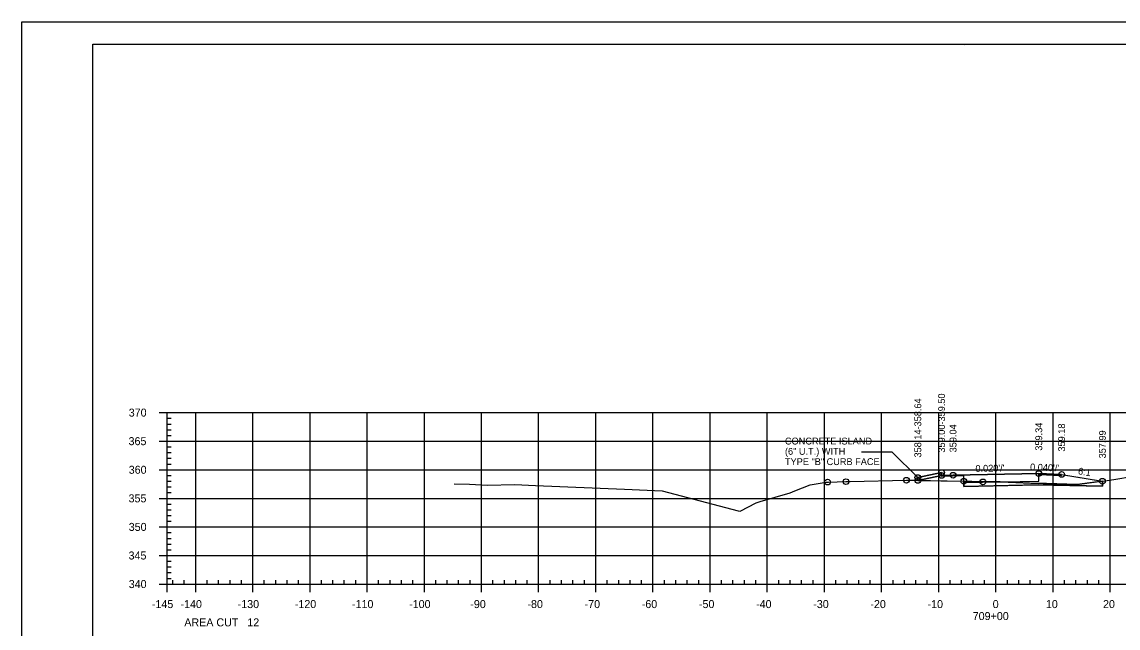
# Model space of a CAD drawing. Extents: x 1359801 to 1362404, y 372415 to 374228.
# Drawn here: x 1361033.3 to 1361225.1, y 373268.6 to 373374.6 of the extents above; entities that cross this region are included whole.
import ezdxf

# ---------------------------------------------------------------- set-up
doc = ezdxf.new("R2010")
doc.units = 0
for name, color, linetype in [('Default', 7, 'Continuous'), ('S_DRG_PT_SYM', 7, 'Continuous'), ('S_DRIVEWAY', 7, 'Continuous'), ('S_ELECTRIC_UTILITIES_ANNOT', 7, 'Continuous'), ('S_IRON_PIN', 7, 'Continuous'), ('S_MAILBOX', 7, 'Continuous'), ('S_PRIMARY_CTL', 7, 'Continuous'), ('S_SANITARY_SEWER', 7, 'Continuous'), ('S_SHOULDER', 7, 'Continuous'), ('S_TELEPHONE_UTILITIES_ANNOT', 7, 'Continuous'), ('S_UNDERGROUND_CABLE', 7, 'Continuous'), ('S_UTL_PT_SYM', 7, 'Continuous'), ('S_WATER_UTILITIES', 7, 'Continuous')]:
    doc.layers.add(name, color=color, linetype=linetype)

msp = doc.modelspace()

# ---------------------------------------------------------------- linework, layer by layer
at = {"layer": 'Default'}
msp.add_lwpolyline([(1361196.21, 373295.3), (1361194.21, 373295.26), (1361194.21, 373295.76), (1361190.05, 373294.9), (1361190.05, 373294.4)], dxfattribs=at)
at = {"layer": 'S_DRG_PT_SYM'}
msp.add_lwpolyline([(1361108.9, 373293.81), (1361111.61, 373293.71), (1361114.72, 373293.56), (1361119.52, 373293.7), (1361123.16, 373293.53), (1361138.73, 373292.85), (1361145.32, 373292.55), (1361158.62, 373289.09), (1361158.97, 373289.01), (1361161.74, 373290.45), (1361161.95, 373290.55), (1361162.46, 373290.69), (1361167.7, 373292.25), (1361168.55, 373292.58), (1361171.21, 373293.63), (1361174.01, 373294.07), (1361174.26, 373294.11), (1361174.42, 373294.11), (1361177.48, 373294.18), (1361178.2, 373294.2), (1361188.05, 373294.43), (1361189.34, 373294.41), (1361198.09, 373294.25), (1361200.93, 373294.15), (1361201.44, 373294.13), (1361203.84, 373294.13), (1361204.47, 373294.12), (1361205.85, 373294.08), (1361209.84, 373293.93), (1361216.23, 373293.75), (1361217.93, 373293.7), (1361221.32, 373294.12), (1361222.77, 373294.31), (1361224.32, 373294.55), (1361234.67, 373296.29)], dxfattribs=at)
at = {"layer": 'S_ELECTRIC_UTILITIES_ANNOT'}
for p, q in [((1361198.09, 373295.17), (1361194.21, 373295.1)), ((1361198.09, 373294.25), (1361198.09, 373295.17)), ((1361190.05, 373294.4), (1361198.09, 373294.25)), ((1361198.09, 373294.25), (1361198.09, 373293.84))]:
    msp.add_line(p, q, dxfattribs=at)
for points in [[(1361190.05, 373294.4), (1361194.21, 373295.26), (1361194.21, 373295.1)], [(1361194.21, 373295.1), (1361194.21, 373295.26), (1361190.05, 373294.4)], [(1361190.05, 373294.4), (1361190.05, 373294.4)], [(1361198.09, 373293.84), (1361198.09, 373293.34), (1361210.91, 373293.6), (1361222.34, 373293.38), (1361222.34, 373294.25), (1361217.93, 373293.7), (1361212.58, 373293.85), (1361209.56, 373293.94), (1361207.28, 373294.02)], [(1361207.28, 373294.02), (1361205.85, 373294.08), (1361204.47, 373294.12), (1361203.84, 373294.13), (1361201.44, 373294.13), (1361200.93, 373294.15), (1361198.09, 373294.25)]]:
    msp.add_lwpolyline(points, dxfattribs=at)
at = {"layer": 'S_MAILBOX'}
for p, q in [((1361058.71, 373306.26), (1361348.71, 373306.26)), ((1361058.71, 373276.26), (1361058.71, 373306.26)), ((1361063.71, 373276.26), (1361063.71, 373306.26)), ((1361073.71, 373276.26), (1361073.71, 373306.26)), ((1361083.71, 373276.26), (1361083.71, 373306.26)), ((1361093.71, 373276.26), (1361093.71, 373306.26)), ((1361103.71, 373276.26), (1361103.71, 373306.26)), ((1361113.71, 373276.26), (1361113.71, 373306.26)), ((1361123.71, 373276.26), (1361123.71, 373306.26)), ((1361133.71, 373276.26), (1361133.71, 373306.26)), ((1361143.71, 373276.26), (1361143.71, 373306.26)), ((1361153.71, 373276.26), (1361153.71, 373306.26)), ((1361163.71, 373276.26), (1361163.71, 373306.26)), ((1361173.71, 373276.26), (1361173.71, 373306.26)), ((1361183.71, 373276.26), (1361183.71, 373306.26)), ((1361193.71, 373276.26), (1361193.71, 373306.26)), ((1361203.71, 373276.26), (1361203.71, 373306.26)), ((1361213.71, 373276.26), (1361213.71, 373306.26)), ((1361223.71, 373276.26), (1361223.71, 373306.26)), ((1361058.71, 373301.26), (1361348.71, 373301.26)), ((1361058.71, 373296.26), (1361348.71, 373296.26)), ((1361058.71, 373291.26), (1361348.71, 373291.26)), ((1361058.71, 373286.26), (1361348.71, 373286.26)), ((1361058.71, 373281.26), (1361348.71, 373281.26)), ((1361058.71, 373276.26), (1361348.71, 373276.26))]:
    msp.add_line(p, q, dxfattribs=at)
at = {"layer": 'S_SANITARY_SEWER'}
for points in [[(1361190.05, 373294.4), (1361190.05, 373294.4), (1361190.05, 373294.4), (1361190.05, 373294.9), (1361194.21, 373295.76), (1361194.21, 373295.26), (1361196.21, 373295.3), (1361211.21, 373295.6), (1361215.21, 373295.44), (1361216.29, 373295.26), (1361222.34, 373294.25)], [(1361215.21, 373295.44), (1361211.21, 373295.6), (1361196.21, 373295.3)]]:
    msp.add_lwpolyline(points, dxfattribs=at)
at = {"layer": 'S_SHOULDER'}
for p, q in [((1361033.31, 373374.61), (1361366.64, 373374.61)), ((1361222.34, 373294.25), (1361222.34, 373293.38))]:
    msp.add_line(p, q, dxfattribs=at)
for points in [[(1361033.3, 373374.61), (1361366.64, 373374.61), (1361366.64, 373161.28), (1361033.3, 373161.28)], [(1361279.63, 373370.72), (1361279.63, 373360.84), (1361315.36, 373360.84), (1361315.36, 373357.92), (1361338.56, 373357.92), (1361338.56, 373333.59), (1361361.89, 373333.59), (1361361.89, 373165.26), (1361045.71, 373165.26), (1361045.71, 373370.72)]]:
    msp.add_lwpolyline(points, close=True, dxfattribs=at)
for points in [[(1361198.09, 373294.01), (1361211.21, 373294.27), (1361211.21, 373295.43)], [(1361211.21, 373295.43), (1361215.19, 373295.27), (1361215.21, 373295.44), (1361222.34, 373294.25)], [(1361222.34, 373293.38), (1361211.21, 373293.6), (1361198.09, 373293.34), (1361198.09, 373294.01)]]:
    msp.add_lwpolyline(points, dxfattribs=at)
for centre in [(1361188.05, 373294.43), (1361190.05, 373294.9), (1361190.05, 373294.4), (1361194.21, 373295.76), (1361194.21, 373295.26), (1361196.21, 373295.3), (1361211.21, 373295.6), (1361215.21, 373295.44), (1361174.26, 373294.11), (1361177.48, 373294.18), (1361198.09, 373294.25), (1361201.44, 373294.13), (1361222.34, 373294.25)]:
    msp.add_circle(centre, 0.5, dxfattribs=at)
at = {"layer": 'S_TELEPHONE_UTILITIES_ANNOT'}
msp.add_lwpolyline([(1361190.05, 373294.9), (1361185.54, 373299.34), (1361185.54, 373299.34), (1361180.17, 373299.34)], dxfattribs=at)
at = {"layer": 'S_UNDERGROUND_CABLE'}
msp.add_line((1361222.34, 373294.25), (1361222.34, 373293.38), dxfattribs=at)
msp.add_lwpolyline([(1361222.34, 373293.38), (1361211.21, 373293.6), (1361198.09, 373293.34), (1361198.09, 373295.17), (1361194.21, 373295.1)], dxfattribs=at)
at = {"layer": 'S_UTL_PT_SYM'}
for p, q in [((1361045.71, 373370.72), (1361361.89, 373370.72)), ((1361045.71, 373165.26), (1361045.71, 373370.72)), ((1361198.23, 373370.46), (1361198.23, 373370.46)), ((1361198.23, 373370.46), (1361198.23, 373370.46))]:
    msp.add_line(p, q, dxfattribs=at)
at = {"layer": 'S_WATER_UTILITIES'}
for p, q in [((1361057.31, 373306.26), (1361058.71, 373306.26)), ((1361058.71, 373276.26), (1361058.71, 373306.26)), ((1361058.71, 373305.26), (1361059.41, 373305.26)), ((1361058.71, 373304.26), (1361059.41, 373304.26)), ((1361058.71, 373303.26), (1361059.41, 373303.26)), ((1361057.31, 373301.26), (1361058.71, 373301.26)), ((1361058.71, 373302.26), (1361059.41, 373302.26)), ((1361058.71, 373300.26), (1361059.41, 373300.26)), ((1361058.71, 373299.26), (1361059.41, 373299.26)), ((1361058.71, 373298.26), (1361059.41, 373298.26)), ((1361058.71, 373297.26), (1361059.41, 373297.26)), ((1361057.31, 373296.26), (1361058.71, 373296.26)), ((1361058.71, 373295.26), (1361059.41, 373295.26)), ((1361058.71, 373294.26), (1361059.41, 373294.26)), ((1361058.71, 373293.26), (1361059.41, 373293.26)), ((1361057.31, 373291.26), (1361058.71, 373291.26)), ((1361058.71, 373292.26), (1361059.41, 373292.26)), ((1361058.71, 373290.26), (1361059.41, 373290.26)), ((1361058.71, 373289.26), (1361059.41, 373289.26)), ((1361058.71, 373288.26), (1361059.41, 373288.26)), ((1361058.71, 373287.26), (1361059.41, 373287.26)), ((1361057.31, 373286.26), (1361058.71, 373286.26)), ((1361058.71, 373285.26), (1361059.41, 373285.26)), ((1361058.71, 373284.26), (1361059.41, 373284.26)), ((1361058.71, 373283.26), (1361059.41, 373283.26)), ((1361058.71, 373282.26), (1361059.41, 373282.26)), ((1361057.31, 373281.26), (1361058.71, 373281.26)), ((1361058.71, 373280.26), (1361059.41, 373280.26)), ((1361058.71, 373279.26), (1361059.41, 373279.26)), ((1361058.71, 373278.26), (1361059.41, 373278.26)), ((1361057.31, 373276.26), (1361058.71, 373276.26)), ((1361058.71, 373277.26), (1361059.41, 373277.26)), ((1361058.71, 373276.26), (1361058.71, 373276.96)), ((1361058.71, 373276.26), (1361348.71, 373276.26)), ((1361058.71, 373274.86), (1361058.71, 373276.26)), ((1361059.71, 373276.26), (1361059.71, 373276.96)), ((1361061.71, 373276.26), (1361061.71, 373276.96)), ((1361063.71, 373274.86), (1361063.71, 373276.26)), ((1361065.71, 373276.26), (1361065.71, 373276.96)), ((1361067.71, 373276.26), (1361067.71, 373276.96)), ((1361069.71, 373276.26), (1361069.71, 373276.96)), ((1361071.71, 373276.26), (1361071.71, 373276.96)), ((1361073.71, 373274.86), (1361073.71, 373276.26)), ((1361075.71, 373276.26), (1361075.71, 373276.96)), ((1361077.71, 373276.26), (1361077.71, 373276.96)), ((1361079.71, 373276.26), (1361079.71, 373276.96)), ((1361081.71, 373276.26), (1361081.71, 373276.96)), ((1361083.71, 373274.86), (1361083.71, 373276.26)), ((1361085.71, 373276.26), (1361085.71, 373276.96)), ((1361087.71, 373276.26), (1361087.71, 373276.96)), ((1361089.71, 373276.26), (1361089.71, 373276.96)), ((1361091.71, 373276.26), (1361091.71, 373276.96)), ((1361093.71, 373274.86), (1361093.71, 373276.26)), ((1361095.71, 373276.26), (1361095.71, 373276.96)), ((1361097.71, 373276.26), (1361097.71, 373276.96)), ((1361099.71, 373276.26), (1361099.71, 373276.96)), ((1361101.71, 373276.26), (1361101.71, 373276.96)), ((1361103.71, 373274.86), (1361103.71, 373276.26)), ((1361105.71, 373276.26), (1361105.71, 373276.96)), ((1361107.71, 373276.26), (1361107.71, 373276.96)), ((1361109.71, 373276.26), (1361109.71, 373276.96)), ((1361111.71, 373276.26), (1361111.71, 373276.96)), ((1361113.71, 373274.86), (1361113.71, 373276.26)), ((1361115.71, 373276.26), (1361115.71, 373276.96)), ((1361117.71, 373276.26), (1361117.71, 373276.96)), ((1361119.71, 373276.26), (1361119.71, 373276.96)), ((1361121.71, 373276.26), (1361121.71, 373276.96)), ((1361123.71, 373274.86), (1361123.71, 373276.26)), ((1361125.71, 373276.26), (1361125.71, 373276.96)), ((1361127.71, 373276.26), (1361127.71, 373276.96)), ((1361129.71, 373276.26), (1361129.71, 373276.96)), ((1361131.71, 373276.26), (1361131.71, 373276.96)), ((1361133.71, 373274.86), (1361133.71, 373276.26)), ((1361135.71, 373276.26), (1361135.71, 373276.96)), ((1361137.71, 373276.26), (1361137.71, 373276.96)), ((1361139.71, 373276.26), (1361139.71, 373276.96)), ((1361141.71, 373276.26), (1361141.71, 373276.96)), ((1361143.71, 373274.86), (1361143.71, 373276.26)), ((1361145.71, 373276.26), (1361145.71, 373276.96)), ((1361147.71, 373276.26), (1361147.71, 373276.96)), ((1361149.71, 373276.26), (1361149.71, 373276.96)), ((1361151.71, 373276.26), (1361151.71, 373276.96)), ((1361153.71, 373274.86), (1361153.71, 373276.26)), ((1361155.71, 373276.26), (1361155.71, 373276.96)), ((1361157.71, 373276.26), (1361157.71, 373276.96)), ((1361159.71, 373276.26), (1361159.71, 373276.96)), ((1361161.71, 373276.26), (1361161.71, 373276.96)), ((1361163.71, 373274.86), (1361163.71, 373276.26)), ((1361165.71, 373276.26), (1361165.71, 373276.96)), ((1361167.71, 373276.26), (1361167.71, 373276.96)), ((1361169.71, 373276.26), (1361169.71, 373276.96)), ((1361171.71, 373276.26), (1361171.71, 373276.96)), ((1361173.71, 373274.86), (1361173.71, 373276.26)), ((1361175.71, 373276.26), (1361175.71, 373276.96)), ((1361177.71, 373276.26), (1361177.71, 373276.96)), ((1361179.71, 373276.26), (1361179.71, 373276.96)), ((1361181.71, 373276.26), (1361181.71, 373276.96)), ((1361183.71, 373274.86), (1361183.71, 373276.26)), ((1361185.71, 373276.26), (1361185.71, 373276.96)), ((1361187.71, 373276.26), (1361187.71, 373276.96)), ((1361189.71, 373276.26), (1361189.71, 373276.96)), ((1361191.71, 373276.26), (1361191.71, 373276.96)), ((1361193.71, 373274.86), (1361193.71, 373276.26)), ((1361195.71, 373276.26), (1361195.71, 373276.96)), ((1361197.71, 373276.26), (1361197.71, 373276.96)), ((1361199.71, 373276.26), (1361199.71, 373276.96)), ((1361201.71, 373276.26), (1361201.71, 373276.96)), ((1361203.71, 373274.86), (1361203.71, 373276.26)), ((1361205.71, 373276.26), (1361205.71, 373276.96)), ((1361207.71, 373276.26), (1361207.71, 373276.96)), ((1361209.71, 373276.26), (1361209.71, 373276.96)), ((1361211.71, 373276.26), (1361211.71, 373276.96)), ((1361213.71, 373274.86), (1361213.71, 373276.26)), ((1361215.71, 373276.26), (1361215.71, 373276.96)), ((1361217.71, 373276.26), (1361217.71, 373276.96)), ((1361219.71, 373276.26), (1361219.71, 373276.96)), ((1361221.71, 373276.26), (1361221.71, 373276.96)), ((1361223.71, 373274.86), (1361223.71, 373276.26))]:
    msp.add_line(p, q, dxfattribs=at)

# ---------------------------------------------------------------- texts
at = {"layer": 'S_DRIVEWAY'}
for s, p in [('CONCRETE ISLAND', (1361166.8, 373300.68)), ('(6" U.T.) WITH', (1361166.8, 373298.88)), ('TYPE "B" CURB FACE', (1361166.8, 373297.08))]:
    msp.add_text(s, height=1.2, dxfattribs=at).set_placement(p)
at = {"layer": 'S_IRON_PIN'}
for s, rotation, p in [('358.14-358.64', 90, (1361190.65, 373298.4)), ('359.00-359.50', 90, (1361194.81, 373299.26)), ('359.04', 90, (1361196.81, 373299.3)), ('359.34', 90, (1361211.81, 373299.6)), ('359.18', 90, (1361215.81, 373299.44)), ('357.99', 90, (1361222.94, 373298.25)), ("0.020'/'", 1.1458, (1361200.14, 373295.88)), ("0.040'/'", 357.7093, (1361209.67, 373296.16)), ('6:1', 350.5334, (1361218.01, 373295.48))]:
    msp.add_text(s, height=1.2, rotation=rotation, dxfattribs=at).set_placement(p)
at = {"layer": 'S_PRIMARY_CTL'}
for s, p in [('370', (1361051.99, 373305.56)), ('365', (1361051.96, 373300.56)), ('360', (1361051.99, 373295.56)), ('355', (1361051.96, 373290.56)), ('350', (1361051.99, 373285.56)), ('345', (1361051.96, 373280.56)), ('340', (1361051.99, 373275.56)), ('-145', (1361056.04, 373272.06)), ('-140', (1361061.05, 373272.06)), ('-130', (1361071.05, 373272.06)), ('-120', (1361081.05, 373272.06)), ('-110', (1361091.05, 373272.06)), ('-100', (1361101.05, 373272.06)), ('-90', (1361111.75, 373272.06)), ('-80', (1361121.75, 373272.06)), ('-70', (1361131.75, 373272.06)), ('-60', (1361141.75, 373272.06)), ('-50', (1361151.75, 373272.06)), ('-40', (1361161.75, 373272.06)), ('-30', (1361171.75, 373272.06)), ('-20', (1361181.75, 373272.06)), ('-10', (1361191.75, 373272.06)), ('0', (1361203.15, 373272.06)), ('10', (1361212.45, 373272.06)), ('20', (1361222.45, 373272.06)), ('AREA CUT   12', (1361061.71, 373268.86)), ('709+00', (1361199.65, 373269.96))]:
    msp.add_text(s, height=1.4, dxfattribs=at).set_placement(p)

doc.saveas('drawing.dxf')
